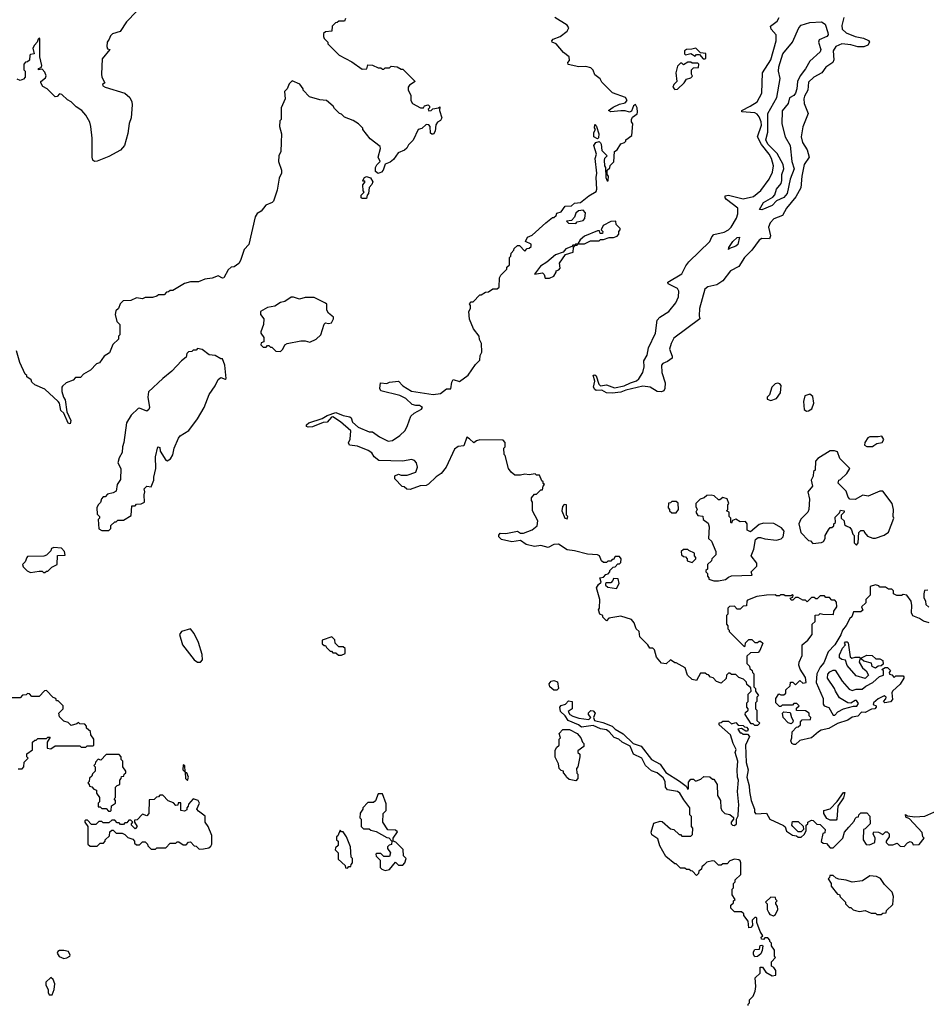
# Model space of a CAD drawing. Extents: x 2386423 to 2568864, y 578392 to 761999.
# Tile 345 of 454: x 2518731 to 2524965, y 656204 to 662970. Entities that reach past the tile are written whole.
import ezdxf

# ---------------------------------------------------------------- set-up
doc = ezdxf.new("R2010")
doc.units = 0

msp = doc.modelspace()

# ---------------------------------------------------------------- linework, layer by layer
at = {"layer": '0CON05XD'}
for points in [[(2519533.4, 663026.6), (2519466, 662955), (2519421.4, 662888.6), (2519368.3, 662871.7), (2519355, 662860), (2519347.5, 662835), (2519333.6, 662816.4), (2519330, 662785), (2519335, 662770), (2519350, 662765), (2519298.3, 662701.7), (2519293.3, 662595), (2519296.7, 662575), (2519317.5, 662535), (2519300, 662525), (2519303.8, 662515), (2519320, 662505), (2519455, 662464.4), (2519487.5, 662435), (2519502.5, 662405), (2519504.3, 662385), (2519496.7, 662295), (2519483.3, 662256.7), (2519475, 662186.7), (2519452.9, 662105), (2519425, 662073.6), (2519345, 662029.6), (2519265, 661996.9), (2519245.4, 661995.4), (2519234.6, 662005), (2519229.3, 662025), (2519230, 662155), (2519221.4, 662235), (2519213.8, 662265), (2519185, 662313.3), (2519158.8, 662345), (2519120.3, 662370.3), (2519086.2, 662405), (2519059.2, 662419.2), (2519020, 662455), (2519005, 662460), (2518988.3, 662441.7), (2518975, 662440), (2518920, 662495), (2518890.7, 662510.7), (2518877.5, 662535), (2518877.5, 662545), (2518909.3, 662570.7), (2518912.5, 662585), (2518905, 662610), (2518885, 662630), (2518860, 662625), (2518860, 662635), (2518878.3, 662641.7), (2518882.5, 662655), (2518870, 662715), (2518870, 662840), (2518865, 662842.5), (2518857.5, 662835), (2518852.5, 662815), (2518832.5, 662795), (2518822.5, 662775), (2518830, 662735), (2518805, 662730), (2518800, 662725), (2518798.3, 662691.7), (2518785, 662680), (2518771.7, 662678.3), (2518760, 662665), (2518760, 662625), (2518770, 662615), (2518770, 662575), (2518758.3, 662561.7), (2518745, 662557.5)], [(2520971.7, 662978.3), (2520965, 662960), (2520925, 662960), (2520915, 662950), (2520901.7, 662948.3), (2520880, 662925), (2520878.3, 662891.7), (2520833, 662887), (2520820, 662875), (2520820, 662855), (2520825, 662840), (2520850, 662815), (2520850, 662805), (2520927, 662727), (2521015, 662680), (2521085, 662630), (2521118.3, 662631.7), (2521125, 662660), (2521157, 662657), (2521195, 662640), (2521215, 662640), (2521225, 662630), (2521235, 662630), (2521245, 662640), (2521275, 662640), (2521285, 662650), (2521327, 662647), (2521355, 662630), (2521365, 662630), (2521450, 662545), (2521410.7, 662519.3), (2521402.5, 662505), (2521402.5, 662485), (2521421.7, 662451.7), (2521420, 662415), (2521432.5, 662395), (2521487, 662363), (2521507, 662363), (2521515, 662377.5), (2521540, 662385), (2521550, 662375), (2521550, 662365), (2521540, 662355), (2521545, 662342.5), (2521560, 662345), (2521573, 662357), (2521610, 662365), (2521620, 662370), (2521617.5, 662345), (2521633.3, 662295), (2521625, 662277.5), (2521603.3, 662266.7), (2521593, 662247), (2521587, 662203), (2521576.4, 662183.6), (2521565, 662182.5), (2521555, 662190), (2521552.5, 662235), (2521545, 662247.5), (2521525, 662250), (2521497, 662223), (2521470, 662215), (2521437, 662143), (2521405, 662110), (2521393, 662087), (2521377, 662073), (2521332.5, 662055), (2521301.4, 662008.6), (2521278.9, 661991.1), (2521243.3, 661976.7), (2521230, 661935), (2521218.6, 661921.4), (2521195, 661913.8), (2521176.7, 661926.7), (2521177, 661953), (2521187, 661973), (2521210, 661995), (2521196.2, 662025), (2521212.5, 662085), (2521209.3, 662099.3), (2521141.7, 662151.7), (2521090, 662215), (2521090, 662225), (2521060, 662255), (2521025, 662277.5), (2520965, 662300), (2520945, 662320), (2520930, 662325), (2520895, 662360), (2520886.4, 662376.4), (2520840, 662415), (2520795, 662420), (2520725, 662440), (2520680, 662485), (2520680, 662495), (2520656.4, 662526.4), (2520605, 662550), (2520585, 662530), (2520570, 662495), (2520553, 662477), (2520557.5, 662425), (2520530, 662365), (2520530, 662285), (2520520, 662275), (2520517.5, 662235), (2520532.5, 662185), (2520530, 662125), (2520526.7, 662065), (2520512.5, 662035), (2520510, 661995), (2520532.5, 661935), (2520532.5, 661915), (2520515, 661880), (2520501.7, 661798.3), (2520477, 661723), (2520467, 661713), (2520423.6, 661696.4), (2520392.5, 661655), (2520365, 661637.5), (2520350, 661615), (2520307.5, 661425), (2520275, 661390), (2520250, 661315), (2520237.5, 661295), (2520205, 661272.5), (2520185, 661270), (2520165, 661250), (2520135, 661196.7), (2520125, 661193.3), (2520095, 661210), (2520055, 661192.5), (2520005, 661187.5), (2519961.7, 661168.3), (2519905, 661167.5), (2519865, 661157.5), (2519785, 661110), (2519765, 661110), (2519755, 661100), (2519741.7, 661098.3), (2519725, 661080), (2519685, 661080), (2519675, 661070), (2519645, 661060), (2519595, 661060), (2519575, 661052.5), (2519535, 661057.5), (2519495, 661040), (2519441.7, 661038.3), (2519421.7, 661018.3), (2519410, 660985), (2519391.7, 660968.3), (2519387.5, 660945), (2519400, 660895), (2519420, 660875), (2519420, 660805), (2519410, 660795), (2519410, 660775), (2519371.7, 660738.3), (2519349.3, 660680.7), (2519311.7, 660658.3), (2519279.3, 660610.7), (2519260, 660605), (2519218.3, 660561.7), (2519170, 660535), (2519148.3, 660511.7), (2519115, 660510), (2519098.3, 660491.7), (2519050, 660475), (2519025, 660452.5), (2519020, 660445), (2519021.2, 660415), (2519032.5, 660375), (2519045, 660356.7), (2519056, 660275), (2519082, 660215), (2519078, 660192), (2519065, 660196.7), (2519033.8, 660265), (2519014, 660285), (2519003.9, 660333.9), (2518995, 660346.7), (2518905, 660430), (2518835, 660460), (2518815, 660480), (2518810, 660495), (2518780, 660515), (2518780, 660525), (2518770, 660535), (2518732.5, 660615), (2518710, 660695)], [(2522812.2, 662367.8), (2522855, 662390), (2522895, 662397.5), (2522907.5, 662415), (2522897.5, 662435), (2522807, 662467), (2522735, 662540), (2522723, 662563), (2522685, 662590), (2522673.6, 662623.6), (2522658.3, 662638.3), (2522625, 662648.8), (2522575, 662646.2), (2522501.7, 662661.7), (2522500, 662675), (2522511.7, 662688.3), (2522510, 662715), (2522470, 662745), (2522420, 662805), (2522392.5, 662815), (2522390, 662825), (2522400, 662835), (2522447.5, 662855), (2522495, 662890), (2522506.1, 662913.9), (2522495, 662932.5), (2522410, 662985)], [(2524398.9, 662985), (2524385, 662930), (2524387.1, 662905), (2524415, 662880), (2524475, 662854.5), (2524532.8, 662842.8), (2524566.9, 662826.9), (2524573.8, 662815), (2524562, 662795), (2524535, 662783.1), (2524495, 662784.4), (2524446.2, 662796.2), (2524385, 662803.6), (2524343.5, 662786.5), (2524324.6, 662755), (2524328.2, 662695), (2524321.9, 662675), (2524275, 662644.2), (2524245.8, 662605), (2524191.4, 662575), (2524155, 662540), (2524150, 662485), (2524126.4, 662445), (2524122.8, 662425), (2524125.4, 662395), (2524152.2, 662325), (2524115.5, 662234.5), (2524103.8, 662165), (2524113.6, 662125), (2524145.4, 662075), (2524160.5, 662025), (2524124.7, 661975), (2524108.1, 661895), (2524101.9, 661815), (2524068.6, 661751.4), (2524003.2, 661675), (2523975.9, 661624.1), (2523917.7, 661602.3), (2523890.4, 661575), (2523880, 661545), (2523892.9, 661485), (2523887.1, 661462.9), (2523835, 661466.2), (2523815, 661454.4), (2523765, 661387.1), (2523715.5, 661335), (2523675.3, 661274.7), (2523619.5, 661245), (2523566.2, 661175), (2523525, 661147.4), (2523462.5, 661135), (2523441.7, 661118.3), (2523406, 660985), (2523402.2, 660935), (2523408.8, 660915), (2523229.8, 660780.2), (2523211.5, 660745), (2523200, 660705), (2523217.9, 660657.9), (2523216.7, 660645), (2523185, 660620.5), (2523152.8, 660607.2), (2523144.5, 660595.5), (2523145.5, 660545), (2523169.5, 660475), (2523168.1, 660435), (2523160, 660420), (2523145, 660412.5), (2523115, 660414.4), (2523065.5, 660445.5), (2523015, 660451.2), (2522898, 660425), (2522865, 660409.5), (2522805, 660403.8), (2522765, 660405.8), (2522733, 660423), (2522695, 660421.5), (2522685, 660427.5), (2522677.1, 660445), (2522686.7, 660485), (2522674, 660526), (2522685, 660528.8), (2522695, 660523.3), (2522713.3, 660465), (2522725, 660453.3), (2522765, 660460), (2522820.3, 660440.3), (2522887.1, 660452.9), (2522931.2, 660475), (2522972.7, 660487.3), (2522989.2, 660500.8), (2523015.3, 660545), (2523023.9, 660585), (2523023.6, 660625), (2523044.5, 660665), (2523053.8, 660715), (2523102.7, 660815), (2523114.7, 660905.3), (2523132.2, 660925), (2523195.5, 660965), (2523242.5, 661025), (2523262.2, 661065), (2523263.2, 661103.2), (2523253.4, 661123.4), (2523190, 661155), (2523187.5, 661165), (2523285, 661224.5), (2523311.2, 661278.8), (2523332.5, 661305), (2523477.1, 661445), (2523491.2, 661478.8), (2523505, 661494.2), (2523575, 661510), (2523604.4, 661525), (2523623.6, 661545), (2523660.5, 661605), (2523668.9, 661635), (2523668.6, 661675), (2523591.2, 661735), (2523581.2, 661745), (2523580.8, 661759.2), (2523605, 661764.2), (2523705, 661737.7), (2523775.9, 661754.1), (2523826.9, 661795), (2523885.6, 661875), (2523907.1, 661922.9), (2523914.1, 661965), (2523901.4, 662015), (2523884.7, 662045), (2523831.1, 662111.1), (2523803.8, 662165), (2523830.9, 662245), (2523829, 662269), (2523815, 662303.1), (2523801.6, 662321.6), (2523785, 662330.6), (2523697.5, 662337.5), (2523696.7, 662345), (2523753.7, 662376.3), (2523802.7, 662405), (2523833.3, 662465), (2523838.9, 662605), (2523896.1, 662695), (2523932.2, 662825), (2523931.5, 662865), (2523898, 662905), (2523893.8, 662925), (2523939.3, 662960.7), (2523954.1, 662985)], [(2523835, 661662.5), (2523817.5, 661665), (2523845, 661714.2), (2523910, 661750), (2523922.7, 661767.3), (2523935, 661805.8), (2523966.9, 661845), (2523972.7, 661865), (2523972.3, 661905), (2523984.5, 661945), (2523980.5, 661975), (2523939.8, 662049.8), (2523875.4, 662115), (2523862.4, 662145), (2523874.2, 662195.8), (2523874.6, 662325), (2523936.5, 662435), (2523960, 662565), (2523948.2, 662615), (2523950.3, 662645), (2523977.7, 662735), (2524045.6, 662815), (2524088.2, 662915), (2524105, 662931.2), (2524165, 662950.4), (2524245.4, 662955.4), (2524269.7, 662939.7), (2524288.8, 662881.2), (2524289.2, 662865), (2524281.2, 662855), (2524227.5, 662832.5), (2524224.2, 662815), (2524238.6, 662765), (2524235, 662750), (2524164.1, 662685.9), (2524135, 662632.5), (2524097.1, 662582.9), (2524079.5, 662545), (2524075.5, 662495), (2524065, 662464), (2524055, 662449.2), (2524025, 662433.3), (2524015.7, 662395), (2523975, 662342.5), (2523970.9, 662255), (2523994.6, 662164.6), (2524030, 662105), (2524040.8, 661995), (2524055.5, 661945.5), (2524028.1, 661875), (2524007.1, 661775), (2523985, 661747.5), (2523935.6, 661724.4), (2523905, 661693.8), (2523835, 661662.5)], [(2523445, 662700), (2523450, 662705), (2523448.3, 662738.3), (2523411.7, 662741.7), (2523380, 662775), (2523353.6, 662766.4), (2523315, 662766), (2523302.5, 662755), (2523302.5, 662735), (2523308.3, 662728.3), (2523345, 662737.5), (2523375, 662720), (2523385, 662730), (2523405, 662730), (2523431.7, 662701.7), (2523445, 662700)], [(2523235, 662490), (2523255, 662492.5), (2523300, 662535), (2523315, 662560), (2523345, 662570), (2523358.3, 662581.7), (2523350, 662595), (2523350, 662625), (2523365, 662640), (2523398.3, 662641.7), (2523400, 662665), (2523395, 662670), (2523355, 662670), (2523347, 662677), (2523325, 662677.5), (2523295, 662660), (2523285, 662670), (2523275, 662670), (2523255, 662650), (2523242.5, 662605), (2523250, 662545), (2523230, 662525), (2523222.5, 662505), (2523235, 662490)], [(2518745, 662557.5), (2518735, 662552.5), (2518715, 662560)], [(2524681.7, 658518.3), (2524698.3, 658518.3), (2524718.3, 658498.3), (2524710, 658485), (2524711.7, 658471.7), (2524728.3, 658468.3), (2524745, 658450), (2524755, 658460), (2524805, 658460), (2524810, 658455), (2524810, 658445), (2524785.8, 658404.2), (2524732.5, 658355), (2524727.5, 658345), (2524731.7, 658298.3), (2524718.3, 658281.7), (2524680, 658275), (2524670, 658285), (2524687, 658303), (2524690, 658315), (2524675, 658322.5), (2524635, 658302.5), (2524602.5, 658275), (2524600, 658265), (2524620, 658255), (2524620, 658245), (2524610, 658235), (2524588.3, 658231.7), (2524545, 658210), (2524518.3, 658211.7), (2524495, 658183.8), (2524455, 658177.5), (2524425, 658156.2), (2524355, 658133.3), (2524295, 658098), (2524243, 658087), (2524223.3, 658076.7), (2524176.1, 658033.9), (2524095, 658017.5), (2524065, 657990), (2524055, 657990), (2524040, 657995), (2524032.5, 658015), (2524040, 658035), (2524043, 658077), (2524071.7, 658108.3), (2524085, 658110), (2524100, 658125), (2524100, 658145), (2524111.7, 658158.3), (2524168.3, 658161.7), (2524170, 658175), (2524160, 658185), (2524160, 658205), (2524135, 658220), (2524071.7, 658221.7), (2524071.7, 658238.3), (2524090, 658255), (2524075, 658270), (2524055, 658270), (2524045, 658260), (2523975, 658260), (2523965, 658250), (2523955, 658250), (2523930, 658275), (2523930, 658305), (2523951.7, 658338.3), (2523965, 658330), (2523985, 658330), (2523998.3, 658341.7), (2524000, 658365), (2524028.3, 658391.7), (2524031.7, 658418.3), (2524048.3, 658418.3), (2524065, 658400), (2524095, 658430), (2524115, 658410), (2524140, 658415), (2524135, 658450), (2524097.1, 658507.1), (2524089.2, 658535), (2524091.4, 658555), (2524111.2, 658601.2), (2524112.5, 658675), (2524151.2, 658705), (2524180, 658745), (2524180, 658815), (2524200, 658835), (2524201.7, 658878.3), (2524225, 658880), (2524235, 658890), (2524253.8, 658883.8), (2524327, 658883), (2524330, 658905), (2524350, 658935), (2524348.3, 658968.3), (2524335, 658980), (2524315, 658980), (2524298.3, 658998.3), (2524275, 659000), (2524265, 659010), (2524235, 659010), (2524215, 658990), (2524205, 658990), (2524195, 659000), (2524175, 659000), (2524145, 658970), (2524135, 658980), (2524115, 658980), (2524085, 659000), (2524065, 659000), (2524048.3, 658981.7), (2524035, 658980), (2524030, 658995), (2524048.3, 659001.7), (2524050, 659015), (2524045, 659017.5), (2524035, 659010), (2523995, 659010), (2523985, 659017.5), (2523963, 659017), (2523955, 659010), (2523935, 659010), (2523925, 659016.7), (2523866.1, 659016.1), (2523800, 659005), (2523735, 658980), (2523730, 658975), (2523728.3, 658941.7), (2523705, 658940), (2523685, 658920), (2523665, 658920), (2523645, 658940), (2523611.7, 658938.3), (2523600, 658925), (2523600, 658885), (2523590, 658875), (2523590, 658815), (2523600, 658805), (2523600, 658785), (2523610, 658775), (2523610, 658765), (2523711.7, 658661.7), (2523720, 658665), (2523721.7, 658688.3), (2523745, 658710), (2523765, 658710), (2523785, 658690), (2523805, 658690), (2523815, 658700), (2523825, 658700), (2523840, 658685), (2523820, 658635), (2523808.3, 658621.7), (2523755, 658620), (2523730, 658595), (2523730, 658545), (2523748.3, 658528.3), (2523751.7, 658511.7), (2523768.3, 658498.3), (2523770, 658485), (2523780, 658475), (2523780, 658385), (2523790, 658375), (2523790, 658355), (2523810, 658325), (2523800, 658315), (2523800, 658285), (2523790, 658275), (2523790, 658235), (2523800, 658225), (2523800, 658155), (2523820, 658135), (2523805, 658120), (2523785, 658120), (2523775, 658130), (2523761.7, 658131.7), (2523720, 658195), (2523721.7, 658208.3), (2523740, 658225), (2523740, 658235), (2523730, 658245), (2523730, 658275), (2523740, 658285), (2523740, 658335), (2523760, 658355), (2523758.3, 658378.3), (2523731.7, 658401.7), (2523728.3, 658418.3), (2523708.3, 658438.3), (2523675, 658450), (2523655, 658470), (2523625, 658470), (2523615, 658480), (2523605, 658480), (2523590, 658465), (2523588.3, 658441.7), (2523555, 658410), (2523523, 658423), (2523498.3, 658448.3), (2523481.7, 658451.7), (2523468.3, 658468.3), (2523455, 658470), (2523445, 658480), (2523411.7, 658478.3), (2523385, 658430), (2523355, 658436.7), (2523322.5, 658465), (2523306.4, 658516.4), (2523245, 658550), (2523235, 658550), (2523205, 658570), (2523177, 658543), (2523145, 658547.5), (2523109.3, 658589.3), (2523095, 658640), (2523085, 658650), (2523065, 658650), (2523050, 658675), (2522995, 658730), (2522990, 658765), (2522970, 658785), (2522956.1, 658826.1), (2522937.3, 658847.3), (2522865, 658871.2), (2522783, 658857), (2522765, 658840), (2522740, 658865), (2522740, 658875), (2522720, 658885), (2522710, 658915), (2522717.5, 658925), (2522720, 658985), (2522697.5, 659065), (2522710.7, 659089.3), (2522730, 659105), (2522720, 659135), (2522745, 659140), (2522761.7, 659158.3), (2522778.3, 659161.7), (2522790, 659175), (2522790, 659185), (2522811.7, 659208.3), (2522825, 659210), (2522845, 659230), (2522855, 659230), (2522865, 659240), (2522867.5, 659265), (2522855, 659280), (2522825, 659280), (2522815, 659260), (2522805, 659260), (2522795, 659250), (2522775, 659250), (2522765, 659240), (2522745, 659240), (2522731.2, 659251.2), (2522717.5, 659285), (2522705, 659293.3), (2522635, 659298), (2522545, 659320.8), (2522495, 659326.9), (2522435, 659366), (2522405, 659364.2), (2522365, 659341.9), (2522315, 659356.7), (2522271.1, 659348.9), (2522212.8, 659362.8), (2522175, 659390.8), (2522115, 659380.8), (2522045, 659397.1), (2522025.7, 659415), (2522025, 659427.5), (2522035, 659442), (2522075, 659438.8), (2522155, 659454.2), (2522175, 659442), (2522195, 659440.8), (2522255.9, 659464.1), (2522289.3, 659490.7), (2522293.3, 659525), (2522257.5, 659595), (2522257.5, 659655), (2522250, 659665), (2522250, 659685), (2522271.7, 659708.3), (2522285, 659710), (2522315, 659740), (2522325, 659740), (2522330, 659765), (2522340, 659775), (2522331.7, 659781.7), (2522330, 659795), (2522321.7, 659801.7), (2522305, 659840), (2522285, 659840), (2522275, 659850), (2522235, 659842.5), (2522205, 659847.5), (2522175, 659840), (2522135, 659840), (2522110.7, 659860.7), (2522092.5, 659885), (2522070, 659975), (2522063, 659983), (2522060, 660025), (2522070, 660035), (2522070, 660065), (2522055, 660080), (2521895, 660082.5), (2521873.3, 660076.7), (2521855, 660062.5), (2521825, 660090), (2521805, 660100), (2521785, 660042.5), (2521745, 660037.5), (2521721.7, 660018.3), (2521662.5, 659895), (2521629.3, 659850.7), (2521595, 659827.5), (2521542.5, 659777.5), (2521525, 659768.8), (2521485, 659767.5), (2521415, 659742.5), (2521393, 659743), (2521375, 659760), (2521361.7, 659761.7), (2521310, 659815), (2521310, 659835), (2521335, 659847.5), (2521355, 659840), (2521395, 659840), (2521455, 659860), (2521467.5, 659895), (2521460, 659925), (2521445, 659940), (2521425, 659947.5), (2521365, 659936.7), (2521200.7, 659940.7), (2521167.5, 659965), (2521153, 659993), (2521128.3, 660008.3), (2521055, 660040), (2521000, 660045), (2520993, 660063), (2521003, 660087), (2521007.5, 660145), (2520936.2, 660206.2), (2520885, 660241.2), (2520875, 660237.5), (2520846.2, 660205), (2520817.9, 660202.1), (2520745, 660171.5), (2520715, 660169.4), (2520703.8, 660175), (2520703.8, 660185), (2520719.4, 660200.6), (2520811.7, 660228.3), (2520845, 660248.8), (2520905, 660271.2), (2520955, 660248.8), (2521000.7, 660240.7), (2521010, 660235), (2521020, 660205), (2521059.3, 660169.3), (2521135, 660137.5), (2521157, 660137), (2521205, 660102.5), (2521265, 660073.3), (2521295, 660078.8), (2521345, 660113.3), (2521382.3, 660147.7), (2521398, 660182), (2521420, 660245), (2521443.8, 660266.2), (2521495, 660292.5), (2521500, 660305), (2521479.3, 660319.3), (2521455, 660317.5), (2521430, 660325), (2521385.8, 660365.8), (2521345, 660386.2), (2521215, 660420), (2521207.5, 660435), (2521212.5, 660475), (2521255, 660470), (2521275, 660478.8), (2521335, 660486.7), (2521365, 660453.8), (2521425, 660416), (2521575, 660394), (2521625, 660401.2), (2521665, 660432.5), (2521696.4, 660433.6), (2521701.7, 660478.3), (2521711.7, 660498.3), (2521755, 660482.5), (2521815, 660527.5), (2521865, 660600), (2521895, 660630), (2521898.3, 660661.7), (2521910, 660685), (2521907.5, 660745), (2521893, 660773), (2521890, 660795), (2521852.5, 660845), (2521823, 660913), (2521820, 660965), (2521830, 660985), (2521830, 661005), (2521823, 661017), (2521835, 661030), (2521848.3, 661031.7), (2521895, 661080), (2521905, 661080), (2521933, 661097), (2521955, 661100), (2521985, 661120), (2522015, 661120), (2522028.3, 661131.7), (2522030, 661195), (2522040, 661215), (2522080, 661255), (2522081.7, 661268.3), (2522100, 661285), (2522100, 661335), (2522107.5, 661345), (2522110, 661365), (2522130, 661385), (2522131.7, 661398.3), (2522153, 661417), (2522168.3, 661418.3), (2522205, 661380), (2522221.7, 661398.3), (2522235, 661400), (2522248.3, 661411.7), (2522248.3, 661428.3), (2522210, 661445), (2522223.6, 661476.4), (2522255, 661490), (2522350, 661575), (2522395, 661610), (2522405, 661610), (2522420, 661625), (2522425, 661640), (2522455, 661650), (2522481.7, 661688.3), (2522525, 661690), (2522545, 661710), (2522587, 661713), (2522645, 661760), (2522695, 661790), (2522700, 661805), (2522696, 661885), (2522700, 661915), (2522688.8, 662015), (2522696.7, 662045), (2522680, 662105), (2522693.6, 662126.4), (2522715, 662132.5), (2522723.9, 662123.9), (2522730, 662115), (2522735, 662070), (2522770, 662035), (2522753, 662017), (2522750, 662005), (2522753.3, 661965), (2522760, 661955), (2522762.5, 661885), (2522771.7, 661861.7), (2522778.3, 661861.7), (2522780, 661895), (2522770, 661905), (2522770, 661935), (2522788.3, 661951.7), (2522791.7, 661968.3), (2522817, 661993), (2522820, 662065), (2522840, 662075), (2522863.6, 662116.4), (2522890, 662125), (2522900, 662135), (2522900, 662145), (2522940, 662175), (2522947.5, 662255), (2522938.3, 662268.3), (2522937.5, 662285), (2522945, 662300), (2522976.2, 662323.8), (2522980, 662335), (2522976.7, 662365), (2522965, 662387.5), (2522951.7, 662378.3), (2522938.3, 662341.7), (2522925, 662333.3), (2522895, 662342.5), (2522865, 662343.3), (2522795, 662336.7), (2522780, 662345), (2522812.2, 662367.8)], [(2522705, 662150), (2522680, 662165), (2522680, 662195), (2522690, 662215), (2522683, 662227), (2522685, 662250), (2522697.5, 662235), (2522712.5, 662185), (2522711.7, 662158.3), (2522705, 662150)], [(2521115, 661740), (2521085, 661740), (2521080, 661745), (2521080, 661765), (2521100, 661785), (2521093.3, 661793.3), (2521090, 661835), (2521107.5, 661855), (2521105, 661860), (2521090, 661860), (2521090, 661865), (2521102.5, 661885), (2521115, 661892.5), (2521143, 661883), (2521160, 661855), (2521153.3, 661836.7), (2521133.6, 661816.4), (2521130, 661775), (2521120, 661765), (2521115, 661740)], [(2522555, 661570), (2522565, 661580), (2522605, 661590), (2522617, 661603), (2522621.7, 661641.7), (2522605, 661660), (2522573, 661657), (2522555, 661640), (2522547, 661613), (2522525, 661590), (2522490, 661585), (2522505, 661572.5), (2522555, 661570)], [(2522345, 661192.5), (2522375, 661193.3), (2522403, 661207), (2522420, 661235), (2522420, 661245), (2522438.3, 661251.7), (2522447, 661263), (2522443.6, 661296.4), (2522483.3, 661356.7), (2522537.5, 661372.5), (2522540, 661405), (2522550, 661420), (2522565, 661420), (2522570, 661430), (2522615, 661430), (2522655, 661450), (2522715, 661450), (2522725, 661460), (2522745, 661460), (2522785, 661472.5), (2522815, 661472.5), (2522838.3, 661481.7), (2522850, 661495), (2522850, 661515), (2522860, 661525), (2522860, 661535), (2522833, 661563), (2522830, 661585), (2522795, 661583.3), (2522742.5, 661555), (2522730, 661525), (2522740, 661515), (2522738.3, 661501.7), (2522721.7, 661501.7), (2522718.3, 661518.3), (2522705, 661520), (2522615, 661483.3), (2522585, 661457.5), (2522570, 661430), (2522553.3, 661426.7), (2522550, 661420), (2522535, 661420), (2522528.3, 661411.7), (2522487.5, 661395), (2522467, 661373), (2522415, 661353.3), (2522356.7, 661303.3), (2522312.5, 661275), (2522271.7, 661221.7), (2522325, 661230), (2522338.3, 661218.3), (2522345, 661192.5)], [(2523605, 661390), (2523607.5, 661405), (2523635, 661446), (2523665, 661472.5), (2523680, 661475), (2523668.8, 661425), (2523655, 661412.5), (2523611.7, 661398.3), (2523605, 661390)], [(2520525, 660690), (2520540, 660705), (2520553.6, 660736.4), (2520570, 660745), (2520665, 660762.5), (2520695, 660762.5), (2520727, 660753), (2520770, 660775), (2520802.5, 660805), (2520825, 660877.5), (2520835, 660887.5), (2520855, 660882.5), (2520875, 660887.5), (2520890, 660915), (2520890, 660925), (2520853.6, 660953.6), (2520843, 660973), (2520842.5, 661015), (2520835, 661022.5), (2520755, 661061.2), (2520695, 661060), (2520655, 661050), (2520615, 661063.3), (2520597, 661063), (2520555, 661033.3), (2520525, 661026.2), (2520485, 661001.2), (2520435, 660992.5), (2520387.5, 660965), (2520387.5, 660945), (2520410, 660915), (2520407.5, 660875), (2520390, 660825), (2520390, 660815), (2520410, 660785), (2520410, 660755), (2520391.7, 660748.3), (2520390, 660735), (2520405, 660720), (2520425, 660720), (2520435, 660730), (2520445, 660730), (2520455, 660720), (2520465, 660720), (2520493, 660693), (2520525, 660690)], [(2519345, 659460), (2519357, 659473), (2519357.5, 659495), (2519385, 659520), (2519395, 659520), (2519405, 659530), (2519445, 659530), (2519498.3, 659561.7), (2519501.7, 659628.3), (2519525, 659630), (2519535, 659640), (2519567, 659643), (2519590, 659655), (2519587.5, 659705), (2519592.5, 659725), (2519587.5, 659745), (2519605, 659763.3), (2519635, 659760), (2519653.3, 659805), (2519652.5, 659825), (2519667.1, 659885), (2519664.3, 659965.7), (2519680, 660035), (2519695, 660030), (2519697.5, 660005), (2519735, 659942.5), (2519745, 659937.5), (2519767.7, 659952.3), (2519785, 659980), (2519793.3, 660025), (2519823.3, 660095), (2519835, 660110), (2519895, 660146.2), (2519954, 660226), (2519998.8, 660305), (2520033.3, 660395), (2520076.1, 660453.9), (2520095, 660497.5), (2520115, 660510), (2520145, 660500), (2520150, 660505), (2520142.5, 660595), (2520125, 660640), (2520115, 660640), (2520075, 660662.5), (2520035, 660667.5), (2519985, 660702.5), (2519955, 660710), (2519945, 660700), (2519925, 660700), (2519915, 660690), (2519891.7, 660688.3), (2519880, 660675), (2519875, 660650), (2519843.6, 660626.4), (2519777.5, 660555), (2519716, 660504), (2519617.3, 660412.7), (2519612.5, 660375), (2519623.3, 660305), (2519619.3, 660290.7), (2519605, 660280), (2519555, 660300), (2519545, 660297.5), (2519498.3, 660251.7), (2519465, 660200), (2519446.7, 660065), (2519437.5, 660035), (2519436.7, 659995), (2519415, 659960), (2519406.7, 659925), (2519427.5, 659885), (2519425, 659810), (2519402.5, 659775), (2519395, 659730), (2519375, 659717.5), (2519335, 659710), (2519318.3, 659691.7), (2519305, 659690), (2519293, 659677), (2519287, 659653), (2519270, 659635), (2519262.5, 659615), (2519263, 659573), (2519280, 659555), (2519280, 659545), (2519270, 659535), (2519275, 659470), (2519295, 659460), (2519345, 659460)], [(2523895, 660352.5), (2523935, 660367.5), (2523962.5, 660405), (2523967.5, 660455), (2523958.3, 660468.3), (2523945, 660472.5), (2523925, 660467.5), (2523902.5, 660445), (2523887, 660393), (2523870, 660375), (2523871.7, 660361.7), (2523895, 660352.5)], [(2524140.7, 660280.7), (2524155, 660282.5), (2524176.7, 660295), (2524191.2, 660335), (2524185, 660380), (2524165, 660397.5), (2524130, 660385), (2524120, 660345), (2524125, 660290), (2524140.7, 660280.7)], [(2524595, 660037.5), (2524605, 660043.3), (2524625, 660056.7), (2524662.5, 660065), (2524672.5, 660085), (2524658.3, 660108.3), (2524635, 660102.5), (2524577, 660103), (2524563.6, 660096.4), (2524542.5, 660065), (2524540, 660045), (2524555, 660037.5), (2524595, 660037.5)], [(2524485, 659360), (2524497.5, 659375), (2524500, 659445), (2524515, 659460), (2524535, 659460), (2524540, 659445), (2524560.7, 659420.7), (2524596.4, 659406.4), (2524615, 659406.7), (2524675, 659426.7), (2524705, 659447.5), (2524742.5, 659545), (2524737.5, 659555), (2524740, 659605), (2524730, 659645), (2524665, 659730), (2524645, 659730), (2524565, 659696.7), (2524528.3, 659701.7), (2524475, 659672.5), (2524440, 659675), (2524428.3, 659688.3), (2524415, 659730), (2524360, 659785), (2524363.6, 659806.4), (2524375, 659810), (2524419.3, 659850.7), (2524440, 659885), (2524370, 659955), (2524355, 660000), (2524333, 660007), (2524303, 660007), (2524220, 659955), (2524203, 659937), (2524200, 659875), (2524190, 659865), (2524187, 659833), (2524172.5, 659805), (2524182.5, 659765), (2524150, 659725), (2524162.5, 659675), (2524157, 659603), (2524150, 659585), (2524101.7, 659538.3), (2524087.5, 659505), (2524102.5, 659445), (2524155, 659390), (2524168.3, 659388.3), (2524185, 659370), (2524245, 659377.5), (2524257.5, 659385), (2524270, 659405), (2524270, 659425), (2524292.5, 659465), (2524305, 659480), (2524315, 659480), (2524328.3, 659491.7), (2524330, 659505), (2524340, 659515), (2524338.3, 659551.7), (2524368.3, 659581.7), (2524375, 659600), (2524400, 659595), (2524400, 659585), (2524380, 659565), (2524380, 659545), (2524400, 659525), (2524401.7, 659501.7), (2524415, 659492.5), (2524439.3, 659479.3), (2524450, 659465), (2524460, 659435), (2524470, 659425), (2524470, 659375), (2524485, 659360)], [(2523503.6, 659113.6), (2523535, 659113.8), (2523585, 659122.5), (2523605, 659140), (2523625, 659147.5), (2523768.3, 659151.7), (2523760, 659175), (2523800, 659215), (2523800, 659235), (2523760, 659285), (2523779.3, 659330.7), (2523791.2, 659398.8), (2523808.3, 659411.7), (2523825, 659412.5), (2523855, 659402.5), (2523935, 659393.3), (2523967, 659403), (2523980, 659415), (2523987.5, 659455), (2523968.3, 659478.3), (2523917, 659507), (2523845, 659510), (2523815, 659500), (2523755, 659450), (2523733, 659463), (2523732.5, 659505), (2523721.7, 659521.7), (2523685, 659520), (2523655, 659537.5), (2523631.7, 659528.3), (2523625, 659510), (2523620, 659515), (2523620, 659545), (2523610, 659555), (2523610, 659585), (2523590, 659595), (2523600, 659605), (2523600, 659635), (2523607.5, 659645), (2523596.4, 659676.4), (2523565, 659687.5), (2523545, 659670), (2523535, 659670), (2523507, 659697), (2523485, 659702.5), (2523455, 659700), (2523437, 659683), (2523410, 659675), (2523380, 659645), (2523380, 659625), (2523390, 659605), (2523380, 659585), (2523393, 659563), (2523428.3, 659558.3), (2523430, 659535), (2523465, 659510), (2523472.5, 659485), (2523467.5, 659405), (2523487, 659387), (2523517.5, 659315), (2523517, 659293), (2523490, 659265), (2523488.3, 659251.7), (2523460, 659225), (2523460, 659195), (2523450, 659185), (2523450, 659175), (2523460, 659165), (2523460, 659145), (2523470, 659135), (2523470, 659125), (2523503.6, 659113.6)], [(2522495, 659540), (2522500, 659555), (2522490, 659565), (2522490, 659635), (2522475, 659637.5), (2522462.5, 659625), (2522460, 659595), (2522480, 659545), (2522495, 659540)], [(2523245, 659580), (2523260, 659605), (2523258.3, 659648.3), (2523245, 659660), (2523215, 659660), (2523205, 659650), (2523191.7, 659648.3), (2523190, 659615), (2523200, 659605), (2523200, 659595), (2523215, 659580), (2523245, 659580)], [(2518905, 659170), (2518915, 659180), (2518925, 659180), (2518953, 659207), (2518990, 659225), (2518991.7, 659288.3), (2519045, 659290), (2519040, 659315), (2519018.3, 659338.3), (2518965, 659342.5), (2518950, 659335), (2518945, 659320), (2518915, 659290), (2518897, 659283), (2518785, 659280), (2518780, 659275), (2518770, 659245), (2518750, 659225), (2518755, 659210), (2518783.6, 659183.6), (2518805, 659170), (2518865, 659180), (2518885, 659180), (2518895, 659170), (2518905, 659170)], [(2523355, 659240), (2523380, 659265), (2523380, 659275), (2523370, 659285), (2523370, 659305), (2523331.7, 659321.7), (2523325, 659330), (2523295, 659330), (2523280, 659315), (2523281.7, 659291.7), (2523295, 659280), (2523308.3, 659278.3), (2523320, 659265), (2523321.7, 659251.7), (2523355, 659240)], [(2522835, 659060), (2522852.5, 659095), (2522847, 659127), (2522815, 659130), (2522810, 659115), (2522795, 659100), (2522765, 659100), (2522760, 659095), (2522760, 659085), (2522775, 659070), (2522835, 659060)], [(2524985, 658826.2), (2524945, 658836), (2524917.5, 658855), (2524873.3, 658873.3), (2524862.5, 658895), (2524866, 658945), (2524860, 658975), (2524830, 659015), (2524805, 659020), (2524795, 659012.5), (2524763, 659013), (2524740, 659025), (2524740, 659045), (2524727, 659057), (2524705, 659057.5), (2524685, 659070), (2524645, 659070), (2524638.3, 659078.3), (2524615, 659086.7), (2524580, 659075), (2524580, 659015), (2524550, 658985), (2524548.3, 658961.7), (2524520, 658935), (2524528.3, 658911.7), (2524515, 658900), (2524465, 658900), (2524453.8, 658866.2), (2524440, 658855), (2524413.1, 658806.9), (2524388.8, 658775), (2524377.1, 658742.9), (2524336.7, 658675), (2524290.8, 658625), (2524260, 658550), (2524235, 658520), (2524211.2, 658475), (2524206.7, 658415), (2524255.8, 658305.8), (2524256.4, 658266.4), (2524262.5, 658255), (2524295, 658242.5), (2524325, 658190), (2524335, 658190), (2524356.4, 658213.6), (2524396.4, 658233.6), (2524465, 658253.3), (2524487, 658253), (2524498.3, 658271.7), (2524485, 658291.2), (2524475, 658291.2), (2524446.4, 658273.6), (2524425, 658276), (2524369.2, 658309.2), (2524340, 658355), (2524334, 658375), (2524285.6, 658445), (2524288.1, 658471.9), (2524301.2, 658488.8), (2524325, 658500), (2524338.8, 658498.8), (2524386.7, 658425), (2524435, 658370), (2524455, 658360), (2524481.7, 658368.3), (2524525, 658369.2), (2524550, 658390), (2524596.7, 658415), (2524643, 658457), (2524670, 658465), (2524670, 658495), (2524660, 658505), (2524681.7, 658518.3)], [(2524975, 659050), (2524953.6, 659046.4), (2524947.5, 659025), (2524948.3, 658998.3), (2524960, 658975), (2524961.7, 658951.7), (2524981.7, 658931.7)], [(2519975, 658553.8), (2519988.1, 658571.9), (2519986.6, 658606.6), (2519959.8, 658689.8), (2519930.9, 658750.9), (2519905, 658783.3), (2519843.9, 658766.1), (2519830, 658745), (2519850, 658675), (2519930, 658570), (2519955, 658554.2), (2519975, 658553.8)], [(2520945, 658602.5), (2520970, 658615), (2520968.3, 658648.3), (2520955, 658660), (2520925, 658660), (2520900, 658685), (2520897.5, 658707.5), (2520878.3, 658728.3), (2520810, 658705), (2520811.7, 658681.7), (2520825, 658670), (2520835, 658670), (2520840, 658655), (2520865, 658630), (2520875, 658630), (2520885, 658620), (2520905, 658620), (2520923, 658603), (2520945, 658602.5)], [(2524545, 658443.3), (2524481.7, 658461.7), (2524421.7, 658531.7), (2524408.3, 658568.3), (2524383, 658573), (2524367.5, 658585), (2524367.5, 658605), (2524389.3, 658650.7), (2524410, 658675), (2524402.5, 658685), (2524410, 658695), (2524420, 658695), (2524427, 658687), (2524441.7, 658591.7), (2524452.5, 658582.5), (2524475, 658590), (2524505, 658590), (2524510, 658585), (2524502.5, 658555), (2524527, 658517), (2524552.5, 658495), (2524567.5, 658465), (2524545, 658443.3)], [(2524615, 658512.5), (2524592.5, 658525), (2524588.3, 658548.3), (2524535, 658562.5), (2524520, 658575), (2524520, 658585), (2524557, 658603), (2524591.7, 658601.7), (2524618.3, 658578.3), (2524645, 658577.5), (2524666.4, 658566.4), (2524668.3, 658541.7), (2524655, 658530), (2524633, 658527), (2524615, 658512.5)], [(2522405, 658362), (2522376, 658385), (2522371.4, 658405), (2522385, 658424), (2522405, 658428.6), (2522428.8, 658418.8), (2522436.7, 658375), (2522425, 658363.3), (2522405, 658362)], [(2518721.7, 657821.7), (2518748.3, 657821.7), (2518760, 657835), (2518761.7, 657868.3), (2518790, 657895), (2518780, 657905), (2518780, 657925), (2518818.3, 657951.7), (2518820, 658005), (2518835, 658020), (2518845, 658020), (2518855, 658030), (2518915, 658030), (2518925, 658040), (2518940, 658040), (2518920, 658005), (2518920, 657965), (2518945, 657960), (2518975, 657980), (2519145, 657980), (2519155, 657970), (2519185, 657970), (2519195, 657980), (2519235, 657980), (2519240, 657985), (2519240, 658025), (2519220, 658055), (2519218.3, 658078.3), (2519191.7, 658101.7), (2519190, 658115), (2519178.3, 658128.3), (2519145, 658130), (2519135, 658140), (2519125, 658130), (2519085, 658120), (2519065, 658140), (2519035, 658150), (2519005, 658180), (2519000, 658205), (2519030, 658235), (2519030, 658255), (2518995, 658290), (2518985, 658290), (2518980, 658305), (2518961.7, 658311.7), (2518915, 658360), (2518901.7, 658358.3), (2518865, 658320), (2518815, 658320), (2518798.3, 658338.3), (2518785, 658340), (2518775, 658330), (2518751.7, 658328.3), (2518735, 658310), (2518675, 658310)], [(2523740, 656195), (2523740, 656205), (2523750, 656215), (2523750, 656235), (2523775, 656260), (2523787.5, 656295), (2523792.5, 656325), (2523787.5, 656385), (2523821.7, 656418.3), (2523821.7, 656458.3), (2523838.3, 656458.3), (2523862.5, 656425), (2523905, 656400), (2523930, 656405), (2523930, 656435), (2523916.4, 656456.4), (2523900, 656465), (2523900, 656495), (2523927.5, 656525), (2523920, 656535), (2523920, 656575), (2523900, 656605), (2523900, 656625), (2523890, 656635), (2523890, 656645), (2523875, 656660), (2523855, 656660), (2523845, 656650), (2523831.7, 656651.7), (2523830, 656665), (2523840, 656675), (2523823, 656703), (2523800, 656765), (2523800, 656795), (2523795, 656800), (2523785, 656800), (2523768.3, 656781.7), (2523770, 656745), (2523758.3, 656731.7), (2523745, 656730), (2523740, 656775), (2523710, 656815), (2523710, 656825), (2523695, 656840), (2523645, 656840), (2523620, 656865), (2523620, 656885), (2523638.3, 656901.7), (2523640, 656915), (2523650, 656925), (2523630, 656955), (2523630, 656995), (2523640, 657005), (2523640, 657035), (2523650, 657045), (2523651.7, 657058.3), (2523690, 657095), (2523690, 657175), (2523685, 657190), (2523677, 657197), (2523645, 657200), (2523615, 657190), (2523595, 657170), (2523565, 657170), (2523555, 657160), (2523535, 657160), (2523508.3, 657188.3), (2523495, 657190), (2523455, 657180), (2523435, 657160), (2523421.7, 657148.3), (2523418.3, 657131.7), (2523401.7, 657118.3), (2523398.3, 657101.7), (2523385, 657090), (2523358.3, 657118.3), (2523345, 657120), (2523335, 657130), (2523315, 657130), (2523305, 657140), (2523275, 657140), (2523245, 657170), (2523235, 657170), (2523175, 657220), (2523133, 657293), (2523120, 657340), (2523077.5, 657367.5), (2523073.6, 657386.4), (2523091.7, 657448.3), (2523135, 657462.5), (2523149.3, 657459.3), (2523205, 657410), (2523230, 657405), (2523265, 657370), (2523275, 657370), (2523285, 657360), (2523345, 657360), (2523358.3, 657371.7), (2523360, 657415), (2523350, 657425), (2523350, 657495), (2523340, 657505), (2523340, 657555), (2523298, 657608), (2523270, 657655), (2523255, 657666.9), (2523185, 657676.7), (2523172, 657695), (2523168.6, 657735), (2523155, 657760), (2523115, 657794.2), (2523075, 657809.2), (2523033.7, 657843.7), (2523008, 657895), (2522952.5, 657922.5), (2522928.2, 657978.2), (2522874.6, 658004.6), (2522851.2, 658025), (2522817.6, 658037.6), (2522785, 658076.9), (2522765, 658090), (2522725, 658096), (2522675, 658119.2), (2522595, 658107.5), (2522572.5, 658125), (2522503.1, 658153.1), (2522482.5, 658185), (2522450, 658215), (2522444.2, 658245.8), (2522453.8, 658256.2), (2522483.6, 658266.4), (2522505, 658290), (2522530, 658285), (2522530, 658235), (2522502.5, 658215), (2522513.3, 658195), (2522534.2, 658184.2), (2522575, 658170), (2522645, 658160), (2522657.5, 658175), (2522643.3, 658195), (2522643, 658207), (2522658.3, 658221.7), (2522675, 658220), (2522687.5, 658205), (2522677.5, 658175), (2522682.5, 658155), (2522740, 658140), (2522805, 658114), (2522825, 658094.2), (2522881.3, 658061.3), (2522950, 657995), (2523005, 657977.5), (2523076, 657885), (2523134.2, 657855), (2523175, 657796), (2523268.2, 657738.2), (2523313.3, 657703.3), (2523325, 657682.5), (2523330, 657685), (2523330.7, 657729.3), (2523345, 657750), (2523365, 657750), (2523375, 657740), (2523385, 657740), (2523415, 657750), (2523435, 657770), (2523477, 657767), (2523495, 657750), (2523505, 657750), (2523527.5, 657715), (2523528.3, 657638.3), (2523550, 657605), (2523552.5, 657555), (2523560, 657535), (2523580, 657515), (2523615, 657507.5), (2523638.3, 657488.3), (2523640, 657475), (2523622.5, 657455), (2523622.5, 657445), (2523632.5, 657435), (2523646.4, 657433.6), (2523660, 657445), (2523660, 657475), (2523671.7, 657498.3), (2523673.6, 657546.4)], [(2524035, 658130), (2524015, 658137.5), (2523980, 658175), (2523976.7, 658203.3), (2523985, 658212.5), (2524030, 658210), (2524037.5, 658175), (2524050, 658155), (2524048.3, 658141.7), (2524035, 658130)], [(2523673.6, 657546.4), (2523676.2, 657575), (2523666.7, 657665), (2523673.3, 657745), (2523666, 657765), (2523663.8, 657815), (2523670, 657875), (2523650, 657935), (2523657.5, 657955), (2523636.4, 657996.4), (2523617.5, 658055), (2523540, 658125), (2523541.7, 658138.3), (2523555, 658140), (2523565, 658150), (2523605, 658150), (2523625, 658130), (2523655, 658140), (2523671.7, 658121.7), (2523705, 658120), (2523715, 658110), (2523728.3, 658108.3), (2523740, 658095), (2523735, 658080), (2523725, 658080), (2523695, 658100), (2523670, 658095), (2523685, 658070), (2523695, 658070), (2523705, 658060), (2523735, 658060), (2523750, 658045), (2523722.5, 657985), (2523726.7, 657865), (2523741.2, 657815), (2523731.2, 657765), (2523748, 657705), (2523748.8, 657665), (2523760, 657605), (2523782.5, 657545), (2523783, 657523), (2523791.7, 657511.7), (2523867, 657517), (2523890, 657475), (2523983.6, 657433.6), (2523993.6, 657423.6), (2524004.2, 657394.2), (2524045, 657366.2), (2524071.7, 657361.7), (2524085, 657352.5), (2524105, 657352.5), (2524125, 657370), (2524140, 657395), (2524140, 657435), (2524150, 657445), (2524150, 657455), (2524175, 657470), (2524187, 657467), (2524211.7, 657441.7), (2524235, 657440), (2524270, 657405), (2524268.3, 657381.7), (2524253, 657377), (2524243, 657323), (2524255, 657310), (2524278.3, 657308.3), (2524305, 657280), (2524325, 657280), (2524378.3, 657331.7), (2524390, 657345), (2524403, 657387), (2524431.7, 657421.7), (2524468.3, 657461.7), (2524475, 657480), (2524485, 657490), (2524498.3, 657491.7), (2524500, 657505), (2524515, 657520), (2524555, 657520), (2524577, 657497), (2524580, 657445), (2524545, 657410), (2524532.5, 657405), (2524530, 657335), (2524551.7, 657301.7), (2524575, 657300), (2524610, 657315), (2524612.5, 657345), (2524600, 657375), (2524605, 657390), (2524637, 657387), (2524665, 657370), (2524685, 657390), (2524695, 657390), (2524710, 657375), (2524710, 657355), (2524690, 657325), (2524690, 657315), (2524705, 657300), (2524735, 657300), (2524765, 657310), (2524785, 657290), (2524811.7, 657288.3), (2524835, 657312.5), (2524855, 657322.5), (2524866.7, 657316.7), (2524875, 657300), (2524915, 657302.5), (2524950, 657345), (2524940, 657355), (2524936.7, 657385), (2524848.3, 657478.3), (2524825, 657490), (2524821.7, 657508.3), (2524835, 657500), (2524885, 657492.5), (2524955, 657497.5), (2525037, 657533)], [(2522555, 657740), (2522508.3, 657748.3), (2522490, 657765), (2522487, 657777), (2522470, 657795), (2522470, 657805), (2522455, 657810), (2522440, 657825), (2522437, 657857), (2522413, 657903), (2522413, 657947), (2522421.7, 657968.3), (2522440, 657985), (2522440, 658025), (2522450, 658035), (2522440, 658065), (2522465, 658092.5), (2522511.7, 658091.7), (2522563.6, 658063.6), (2522590, 658035), (2522600, 658005), (2522610, 657995), (2522610, 657975), (2522570, 657945), (2522570, 657935), (2522581.7, 657921.7), (2522582.5, 657905), (2522570, 657835), (2522560, 657825), (2522563, 657793), (2522570, 657785), (2522570, 657755), (2522555, 657740)], [(2519355, 657530), (2519360, 657535), (2519361.7, 657568.3), (2519390, 657585), (2519390, 657605), (2519380, 657615), (2519390, 657625), (2519390, 657695), (2519401.7, 657708.3), (2519420, 657715), (2519420, 657745), (2519430, 657755), (2519431.7, 657768.3), (2519448.3, 657771.7), (2519450, 657785), (2519460, 657795), (2519460, 657805), (2519440, 657835), (2519440, 657875), (2519430, 657885), (2519430, 657905), (2519415, 657920), (2519325, 657920), (2519288.3, 657881.7), (2519271.7, 657888.3), (2519251.7, 657868.3), (2519250, 657855), (2519240, 657845), (2519250, 657835), (2519250, 657805), (2519231.7, 657788.3), (2519228.3, 657771.7), (2519211.7, 657758.3), (2519210, 657735), (2519200, 657725), (2519210, 657715), (2519211.7, 657701.7), (2519228.3, 657698.3), (2519241.7, 657681.7), (2519260, 657675), (2519260, 657655), (2519280, 657625), (2519280, 657595), (2519270, 657585), (2519271.7, 657561.7), (2519285, 657560), (2519295, 657550), (2519325, 657550), (2519341.7, 657531.7), (2519355, 657530)], [(2519885, 657742.5), (2519892.5, 657765), (2519880, 657795), (2519870, 657800), (2519867.5, 657845), (2519855, 657850), (2519852.5, 657815), (2519870, 657800), (2519872.5, 657755), (2519885, 657742.5)], [(2519965, 657270), (2519995, 657272.5), (2520031.7, 657278.3), (2520045, 657290), (2520052.5, 657305), (2520053, 657363), (2520026.2, 657426.2), (2520006.7, 657455), (2520006.1, 657496.1), (2519960, 657530), (2519950, 657545), (2519966.7, 657585), (2519957.5, 657605), (2519925, 657616.7), (2519891.7, 657578.3), (2519890, 657565), (2519880, 657555), (2519880, 657540), (2519865, 657530), (2519840, 657535), (2519838.3, 657588.3), (2519821.7, 657588.3), (2519818.3, 657571.7), (2519805, 657570), (2519788.3, 657588.3), (2519751.7, 657601.7), (2519715, 657640), (2519695, 657640), (2519685, 657630), (2519671.7, 657628.3), (2519655, 657610), (2519621.7, 657608.3), (2519620, 657515), (2519605, 657500), (2519575, 657510), (2519538.3, 657471.7), (2519521.7, 657468.3), (2519520, 657455), (2519540, 657425), (2519525, 657410), (2519500, 657435), (2519500, 657445), (2519510, 657455), (2519495, 657470), (2519481.7, 657468.3), (2519468.3, 657451.7), (2519455, 657450), (2519445, 657440), (2519425, 657440), (2519415, 657450), (2519401.7, 657451.7), (2519385, 657470), (2519365, 657470), (2519345, 657450), (2519305, 657450), (2519295, 657460), (2519275, 657460), (2519255, 657440), (2519225, 657440), (2519198.3, 657468.3), (2519185, 657470), (2519180, 657465), (2519180, 657455), (2519200, 657425), (2519200, 657305), (2519215, 657290), (2519265, 657290), (2519285, 657310), (2519308.3, 657311.7), (2519320, 657325), (2519320, 657335), (2519348.3, 657361.7), (2519351.7, 657388.3), (2519365, 657400), (2519375, 657400), (2519395, 657380), (2519435, 657380), (2519455, 657370), (2519475, 657350), (2519508.3, 657338.3), (2519520, 657325), (2519521.7, 657311.7), (2519535, 657300), (2519555, 657300), (2519575, 657320), (2519595, 657320), (2519610, 657305), (2519611.7, 657291.7), (2519635, 657270), (2519665, 657270), (2519675, 657280), (2519735, 657280), (2519765, 657310), (2519805, 657310), (2519815, 657320), (2519825, 657320), (2519855, 657300), (2519875, 657300), (2519891.7, 657318.3), (2519905, 657320), (2519931.7, 657291.7), (2519945, 657290), (2519965, 657270)], [(2521245, 657122.5), (2521275, 657130), (2521315, 657180), (2521335, 657160), (2521365, 657160), (2521380, 657175), (2521387.5, 657205), (2521370, 657225), (2521368.3, 657268.3), (2521318.3, 657318.3), (2521300, 657325), (2521300, 657345), (2521328.3, 657388.3), (2521315, 657400), (2521261.7, 657401.7), (2521227.5, 657455), (2521230, 657515), (2521250, 657535), (2521251.7, 657581.7), (2521225, 657650), (2521195, 657650), (2521178.3, 657601.7), (2521165, 657590), (2521125, 657590), (2521090, 657555), (2521090, 657545), (2521073, 657517), (2521070, 657485), (2521080, 657475), (2521080, 657425), (2521095, 657410), (2521135, 657410), (2521145, 657400), (2521181.7, 657391.7), (2521255, 657350), (2521268.3, 657348.3), (2521290, 657325), (2521288.3, 657301.7), (2521271.7, 657298.3), (2521260, 657285), (2521260, 657275), (2521280, 657245), (2521275, 657220), (2521235, 657220), (2521215, 657240), (2521185, 657240), (2521180, 657235), (2521181.7, 657221.7), (2521210, 657195), (2521210, 657145), (2521221.7, 657131.7), (2521245, 657122.5)], [(2524345, 657470), (2524305, 657470), (2524281.7, 657481.7), (2524260, 657515), (2524260, 657535), (2524305, 657547.5), (2524353, 657597), (2524395, 657660), (2524405, 657660), (2524396.7, 657623.3), (2524357.5, 657565), (2524350, 657475), (2524345, 657470)], [(2524105, 657390), (2524085, 657390), (2524047.5, 657425), (2524040, 657435), (2524045, 657460), (2524085, 657460), (2524118.3, 657428.3), (2524120, 657405), (2524105, 657390)], [(2520985, 657140), (2520995, 657150), (2521008.3, 657151.7), (2521010, 657165), (2521020, 657175), (2521020, 657205), (2521010, 657215), (2521006.4, 657286.4), (2520977.5, 657355), (2520955, 657390), (2520945, 657390), (2520935, 657400), (2520918.3, 657361.7), (2520910, 657355), (2520910, 657335), (2520920, 657325), (2520920, 657295), (2520901.7, 657278.3), (2520900, 657265), (2520920, 657245), (2520921.7, 657201.7), (2520968.3, 657158.3), (2520971.7, 657141.7), (2520985, 657140)], [(2524655, 656820), (2524665, 656830), (2524688.3, 656831.7), (2524691.7, 656848.3), (2524735, 656890), (2524740, 656945), (2524730, 656975), (2524677, 657027), (2524649.3, 657069.3), (2524623, 657083), (2524577, 657087), (2524527, 657053), (2524455, 657043.3), (2524415, 657057.5), (2524363, 657063), (2524345, 657070), (2524325, 657090), (2524301.7, 657088.3), (2524300, 657075), (2524290, 657065), (2524310, 657035), (2524310, 657015), (2524355, 656960), (2524368.3, 656958.3), (2524371.7, 656941.7), (2524410, 656905), (2524410, 656895), (2524435, 656870), (2524445, 656870), (2524463, 656853), (2524478.3, 656848.3), (2524505, 656842.5), (2524545, 656847.5), (2524585, 656830), (2524615, 656830), (2524625, 656820), (2524655, 656820)], [(2523915, 656812.5), (2523928.3, 656821.7), (2523943.3, 656855), (2523942.5, 656875), (2523930, 656895), (2523930, 656905), (2523940, 656915), (2523930, 656925), (2523928.3, 656938.3), (2523895, 656940), (2523860, 656905), (2523870, 656895), (2523870, 656855), (2523881.7, 656831.7), (2523890, 656820), (2523915, 656812.5)], [(2523785, 656530), (2523776.7, 656545), (2523777.5, 656565), (2523785, 656580), (2523818.3, 656581.7), (2523821.7, 656608.3), (2523835, 656610), (2523840, 656605), (2523837, 656573), (2523828.3, 656551.7), (2523805, 656532.5), (2523785, 656530)], [(2519035, 656518), (2519055, 656522), (2519076, 656534), (2519078.3, 656541.7), (2519065.8, 656565.8), (2519035, 656574), (2519005, 656573.3), (2518993.9, 656566.1), (2518990, 656555), (2519002.7, 656532.7), (2519035, 656518)], [(2518955, 656270), (2518967.5, 656305), (2518972.5, 656345), (2518962.5, 656375), (2518945, 656387.5), (2518910, 656355), (2518910, 656335), (2518927.5, 656305), (2518927.5, 656285), (2518935, 656270), (2518955, 656270)]]:
    msp.add_lwpolyline(points, dxfattribs=at)

doc.saveas('drawing.dxf')
